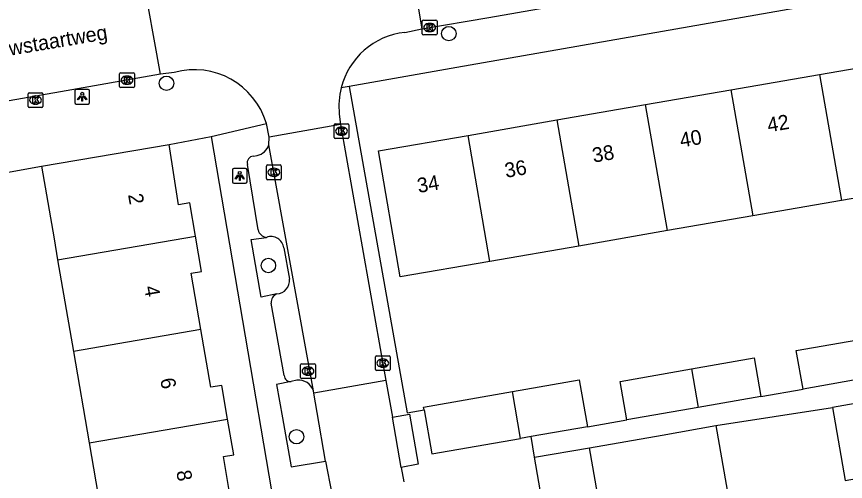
# Model space of a CAD drawing. Extents: x 162880 to 165536, y 384011 to 385179.
# Drawn here: x 164557.5 to 164613.7, y 384394.5 to 384426 of the extents above; entities that cross this region are included whole.
import ezdxf

# ---------------------------------------------------------------- set-up
doc = ezdxf.new("R2010")
doc.units = 0
for name, color, linetype in [('IMGEO_Boom', 7, 'Continuous'), ('IMGEO_Kolk', 7, 'Continuous'), ('IMGEO_Lichtpunt', 7, 'Continuous'), ('IMGEO_Openbare_ruimte_label', 7, 'Continuous'), ('IMGEO_Pand', 7, 'Continuous'), ('IMGEO_Pand_nummerreeks', 7, 'Continuous'), ('IMGEO_Parkeervlak_open', 7, 'Continuous'), ('IMGEO_Rijbaan_lokaal_open', 7, 'Continuous'), ('IMGEO_Voetpad_open', 7, 'Continuous')]:
    doc.layers.add(name, color=color, linetype=linetype)

msp = doc.modelspace()

# ---------------------------------------------------------------- linework, layer by layer
at = {"layer": 'IMGEO_Boom'}
for centre in [(164586.812, 384424.885), (164567.662, 384421.512), (164574.574, 384409.148), (164576.481, 384397.529)]:
    msp.add_circle(centre, 0.489, dxfattribs=at)
at = {"layer": 'IMGEO_Kolk'}
for p, q in [((164585.013, 384424.869), (164585.013, 384425.721)), ((164585.088, 384425.795), (164585.94, 384425.795)), ((164586.014, 384425.721), (164586.014, 384424.869)), ((164585.501, 384425.575), (164585.526, 384425.575)), ((164585.94, 384424.795), (164585.088, 384424.795)), ((164585.524, 384425.015), (164585.499, 384425.015)), ((164564.483, 384421.296), (164564.483, 384422.148)), ((164564.558, 384422.222), (164565.41, 384422.222)), ((164564.971, 384422.002), (164564.996, 384422.002)), ((164565.484, 384422.148), (164565.484, 384421.296)), ((164565.41, 384421.222), (164564.558, 384421.222)), ((164564.994, 384421.442), (164564.969, 384421.442)), ((164558.279, 384419.948), (164558.279, 384420.8)), ((164558.354, 384420.874), (164559.206, 384420.874)), ((164558.767, 384420.654), (164558.792, 384420.654)), ((164559.28, 384420.8), (164559.28, 384419.948)), ((164558.79, 384420.094), (164558.765, 384420.094)), ((164559.206, 384419.874), (164558.354, 384419.874)), ((164579.032, 384417.84), (164579.032, 384418.692)), ((164579.107, 384418.766), (164579.959, 384418.766)), ((164579.52, 384418.546), (164579.545, 384418.546)), ((164580.033, 384418.692), (164580.033, 384417.84)), ((164579.543, 384417.986), (164579.518, 384417.986)), ((164579.959, 384417.766), (164579.107, 384417.766)), ((164574.443, 384415.042), (164574.443, 384415.894)), ((164574.518, 384415.968), (164575.37, 384415.968)), ((164574.931, 384415.748), (164574.956, 384415.748)), ((164575.444, 384415.894), (164575.444, 384415.042)), ((164574.954, 384415.188), (164574.929, 384415.188)), ((164575.37, 384414.968), (164574.518, 384414.968)), ((164581.83, 384402.099), (164581.83, 384402.951)), ((164581.905, 384403.025), (164582.757, 384403.025)), ((164582.318, 384402.805), (164582.343, 384402.805)), ((164582.831, 384402.951), (164582.831, 384402.099)), ((164576.757, 384401.556), (164576.757, 384402.408)), ((164576.832, 384402.482), (164577.684, 384402.482)), ((164577.245, 384402.262), (164577.27, 384402.262)), ((164577.758, 384402.408), (164577.758, 384401.556)), ((164582.341, 384402.245), (164582.316, 384402.245)), ((164577.268, 384401.702), (164577.243, 384401.702)), ((164582.757, 384402.025), (164581.905, 384402.025)), ((164577.684, 384401.482), (164576.832, 384401.482))]:
    msp.add_line(p, q, dxfattribs=at)
for points in [[(164585.013, 384424.869), (164585.013, 384425.721)], [(164585.088, 384425.795), (164585.94, 384425.795)], [(164586.014, 384425.721), (164586.014, 384424.869)], [(164585.334, 384425.495), (164585.457, 384425.495), (164585.457, 384425.344), (164585.587, 384425.495), (164585.751, 384425.495), (164585.605, 384425.344), (164585.758, 384425.095), (164585.606, 384425.095), (164585.521, 384425.259), (164585.457, 384425.192), (164585.457, 384425.095), (164585.334, 384425.095), (164585.334, 384425.495)], [(164585.94, 384424.795), (164585.088, 384424.795)], [(164564.483, 384421.296), (164564.483, 384422.148)], [(164564.558, 384422.222), (164565.41, 384422.222)], [(164564.804, 384421.922), (164564.927, 384421.922), (164564.927, 384421.771), (164565.057, 384421.922), (164565.221, 384421.922), (164565.075, 384421.771), (164565.228, 384421.522), (164565.076, 384421.522), (164564.991, 384421.686), (164564.927, 384421.619), (164564.927, 384421.522), (164564.804, 384421.522), (164564.804, 384421.922)], [(164565.484, 384422.148), (164565.484, 384421.296)], [(164565.41, 384421.222), (164564.558, 384421.222)], [(164558.279, 384419.948), (164558.279, 384420.8)], [(164558.354, 384420.874), (164559.206, 384420.874)], [(164559.28, 384420.8), (164559.28, 384419.948)], [(164558.6, 384420.574), (164558.723, 384420.574), (164558.723, 384420.423), (164558.853, 384420.574), (164559.017, 384420.574), (164558.871, 384420.423), (164559.024, 384420.174), (164558.872, 384420.174), (164558.787, 384420.338), (164558.723, 384420.271), (164558.723, 384420.174), (164558.6, 384420.174), (164558.6, 384420.574)], [(164559.206, 384419.874), (164558.354, 384419.874)], [(164579.032, 384417.84), (164579.032, 384418.692)], [(164579.107, 384418.766), (164579.959, 384418.766)], [(164579.353, 384418.466), (164579.476, 384418.466), (164579.476, 384418.315), (164579.606, 384418.466), (164579.77, 384418.466), (164579.624, 384418.315), (164579.777, 384418.066), (164579.625, 384418.066), (164579.54, 384418.23), (164579.476, 384418.163), (164579.476, 384418.066), (164579.353, 384418.066), (164579.353, 384418.466)], [(164580.033, 384418.692), (164580.033, 384417.84)], [(164579.959, 384417.766), (164579.107, 384417.766)], [(164574.443, 384415.042), (164574.443, 384415.894)], [(164574.518, 384415.968), (164575.37, 384415.968)], [(164574.764, 384415.668), (164574.887, 384415.668), (164574.887, 384415.517), (164575.017, 384415.668), (164575.181, 384415.668), (164575.035, 384415.517), (164575.188, 384415.268), (164575.036, 384415.268), (164574.951, 384415.432), (164574.887, 384415.365), (164574.887, 384415.268), (164574.764, 384415.268), (164574.764, 384415.668)], [(164575.444, 384415.894), (164575.444, 384415.042)], [(164575.37, 384414.968), (164574.518, 384414.968)], [(164581.83, 384402.099), (164581.83, 384402.951)], [(164581.905, 384403.025), (164582.757, 384403.025)], [(164582.151, 384402.725), (164582.274, 384402.725), (164582.274, 384402.574), (164582.404, 384402.725), (164582.568, 384402.725), (164582.422, 384402.574), (164582.575, 384402.325), (164582.423, 384402.325), (164582.338, 384402.489), (164582.274, 384402.422), (164582.274, 384402.325), (164582.151, 384402.325), (164582.151, 384402.725)], [(164582.831, 384402.951), (164582.831, 384402.099)], [(164576.757, 384401.556), (164576.757, 384402.408)], [(164576.832, 384402.482), (164577.684, 384402.482)], [(164577.078, 384402.182), (164577.201, 384402.182), (164577.201, 384402.031), (164577.331, 384402.182), (164577.495, 384402.182), (164577.349, 384402.031), (164577.502, 384401.782), (164577.35, 384401.782), (164577.265, 384401.946), (164577.201, 384401.879), (164577.201, 384401.782), (164577.078, 384401.782), (164577.078, 384402.182)], [(164577.758, 384402.408), (164577.758, 384401.556)], [(164582.757, 384402.025), (164581.905, 384402.025)], [(164577.684, 384401.482), (164576.832, 384401.482)]]:
    msp.add_lwpolyline(points, dxfattribs=at)
for centre, start, end in [((164585.09, 384425.719), 91.552, 178.448), ((164585.09, 384425.719), 91.552, 178.448), ((164585.938, 384425.719), 1.552, 88.448), ((164585.938, 384425.719), 1.552, 88.448), ((164585.09, 384424.871), 181.552, 268.448), ((164585.09, 384424.871), 181.552, 268.448), ((164585.938, 384424.871), 271.552, 358.448), ((164585.938, 384424.871), 271.552, 358.448), ((164564.56, 384422.146), 91.552, 178.448), ((164564.56, 384422.146), 91.552, 178.448), ((164565.408, 384422.146), 1.552, 88.448), ((164565.408, 384422.146), 1.552, 88.448), ((164564.56, 384421.298), 181.552, 268.448), ((164564.56, 384421.298), 181.552, 268.448), ((164565.408, 384421.298), 271.552, 358.448), ((164565.408, 384421.298), 271.552, 358.448), ((164558.356, 384420.798), 91.552, 178.448), ((164558.356, 384420.798), 91.552, 178.448), ((164559.204, 384420.798), 1.552, 88.448), ((164559.204, 384420.798), 1.552, 88.448), ((164558.356, 384419.95), 181.552, 268.448), ((164558.356, 384419.95), 181.552, 268.448), ((164559.204, 384419.95), 271.552, 358.448), ((164559.204, 384419.95), 271.552, 358.448), ((164579.109, 384418.69), 91.552, 178.448), ((164579.109, 384418.69), 91.552, 178.448), ((164579.957, 384418.69), 1.552, 88.448), ((164579.957, 384418.69), 1.552, 88.448), ((164579.109, 384417.842), 181.552, 268.448), ((164579.109, 384417.842), 181.552, 268.448), ((164579.957, 384417.842), 271.552, 358.448), ((164579.957, 384417.842), 271.552, 358.448), ((164574.52, 384415.892), 91.552, 178.448), ((164574.52, 384415.892), 91.552, 178.448), ((164575.368, 384415.892), 1.552, 88.448), ((164575.368, 384415.892), 1.552, 88.448), ((164574.52, 384415.044), 181.552, 268.448), ((164574.52, 384415.044), 181.552, 268.448), ((164575.368, 384415.044), 271.552, 358.448), ((164575.368, 384415.044), 271.552, 358.448), ((164581.907, 384402.949), 91.552, 178.448), ((164581.907, 384402.949), 91.552, 178.448), ((164582.755, 384402.949), 1.552, 88.448), ((164582.755, 384402.949), 1.552, 88.448), ((164576.834, 384402.406), 91.552, 178.448), ((164576.834, 384402.406), 91.552, 178.448), ((164577.682, 384402.406), 1.552, 88.448), ((164577.682, 384402.406), 1.552, 88.448), ((164581.907, 384402.101), 181.552, 268.448), ((164581.907, 384402.101), 181.552, 268.448), ((164582.755, 384402.101), 271.552, 358.448), ((164582.755, 384402.101), 271.552, 358.448), ((164576.834, 384401.558), 181.552, 268.448), ((164576.834, 384401.558), 181.552, 268.448), ((164577.682, 384401.558), 271.552, 358.448), ((164577.682, 384401.558), 271.552, 358.448)]:
    msp.add_arc(centre, 0.0765, start, end, dxfattribs=at)
for centre, major_axis, ratio, start_param, end_param in [((164585.5, 384425.295), (-0.387, 0.002), 0.722429, 4.712389, 7.853982), ((164585.525, 384425.295), (-0.39, 0.002), 0.717154, 1.570796, 4.712389), ((164564.97, 384421.722), (-0.387, 0.002), 0.722429, 4.712389, 7.853982), ((164564.995, 384421.722), (-0.39, 0.002), 0.717154, 1.570796, 4.712389), ((164558.766, 384420.374), (-0.387, 0.002), 0.722429, 4.712389, 7.853982), ((164558.791, 384420.374), (-0.39, 0.002), 0.717154, 1.570796, 4.712389), ((164579.519, 384418.266), (-0.387, 0.002), 0.722429, 4.712389, 7.853982), ((164579.544, 384418.266), (-0.39, 0.002), 0.717154, 1.570796, 4.712389), ((164574.93, 384415.468), (-0.387, 0.002), 0.722429, 4.712389, 7.853982), ((164574.955, 384415.468), (-0.39, 0.002), 0.717154, 1.570796, 4.712389), ((164582.317, 384402.525), (-0.387, 0.002), 0.722429, 4.712389, 7.853982), ((164582.342, 384402.525), (-0.39, 0.002), 0.717154, 1.570796, 4.712389), ((164577.244, 384401.982), (-0.387, 0.002), 0.722429, 4.712389, 7.853982), ((164577.269, 384401.982), (-0.39, 0.002), 0.717154, 1.570796, 4.712389)]:
    msp.add_ellipse(centre, major_axis=major_axis, ratio=ratio, start_param=start_param, end_param=end_param, dxfattribs=at)
at = {"layer": 'IMGEO_Lichtpunt'}
for p, q in [((164561.448, 384421.005), (164561.448, 384420.198)), ((164561.448, 384421.005), (164561.448, 384420.198)), ((164562.35, 384421.1), (164561.542, 384421.1)), ((164562.35, 384421.1), (164561.542, 384421.1)), ((164562.444, 384420.198), (164562.444, 384421.005)), ((164562.444, 384420.198), (164562.444, 384421.005)), ((164561.542, 384420.104), (164562.35, 384420.104)), ((164561.542, 384420.104), (164562.35, 384420.104)), ((164572.129, 384415.63), (164572.129, 384414.823)), ((164572.129, 384415.63), (164572.129, 384414.823)), ((164573.031, 384415.725), (164572.223, 384415.725)), ((164573.031, 384415.725), (164572.223, 384415.725)), ((164573.125, 384414.823), (164573.125, 384415.63)), ((164573.125, 384414.823), (164573.125, 384415.63)), ((164572.223, 384414.729), (164573.031, 384414.729)), ((164572.223, 384414.729), (164573.031, 384414.729))]:
    msp.add_line(p, q, dxfattribs=at)
for points in [[(164561.822, 384420.669), (164561.861, 384420.641), (164561.673, 384420.379), (164561.635, 384420.406), (164561.822, 384420.669)], [(164561.924, 384420.621), (164561.971, 384420.621), (164561.971, 384420.299), (164561.924, 384420.299), (164561.924, 384420.621)], [(164562.034, 384420.641), (164562.072, 384420.668), (164562.259, 384420.406), (164562.22, 384420.378), (164562.034, 384420.641)], [(164572.503, 384415.294), (164572.542, 384415.266), (164572.354, 384415.004), (164572.316, 384415.031), (164572.503, 384415.294)], [(164572.605, 384415.246), (164572.652, 384415.246), (164572.652, 384414.924), (164572.605, 384414.924), (164572.605, 384415.246)], [(164572.715, 384415.266), (164572.753, 384415.293), (164572.94, 384415.031), (164572.901, 384415.003), (164572.715, 384415.266)]]:
    msp.add_lwpolyline(points, dxfattribs=at)
for centre in [(164561.947, 384420.803), (164572.628, 384415.428)]:
    msp.add_circle(centre, 0.0994, dxfattribs=at)
for centre, start, end in [((164561.542, 384421.005), 90, 180), ((164561.542, 384421.005), 90, 180), ((164562.35, 384421.005), 0, 90), ((164562.35, 384421.005), 0, 90), ((164561.542, 384420.198), 180, 270), ((164561.542, 384420.198), 180, 270), ((164562.35, 384420.198), 270, 0), ((164562.35, 384420.198), 270, 360), ((164572.223, 384415.63), 90, 180), ((164572.223, 384415.63), 90, 180), ((164573.031, 384415.63), 0, 90), ((164573.031, 384415.63), 0, 90), ((164572.223, 384414.823), 180, 270), ((164572.223, 384414.823), 180, 270), ((164573.031, 384414.823), 270, 0), ((164573.031, 384414.823), 270, 360)]:
    msp.add_arc(centre, 0.0946, start, end, dxfattribs=at)
at = {"layer": 'IMGEO_Pand'}
for points in [[(164611.965, 384422.108), (164617.861, 384423.129)], [(164605.945, 384421.065), (164611.965, 384422.108)], [(164611.965, 384422.108), (164613.446, 384413.558)], [(164600.157, 384420.062), (164605.945, 384421.065)], [(164605.945, 384421.065), (164607.426, 384412.515)], [(164594.144, 384419.021), (164600.157, 384420.062)], [(164601.638, 384411.513), (164600.157, 384420.062)], [(164588.121, 384417.977), (164594.144, 384419.021)], [(164594.144, 384419.021), (164595.625, 384410.471)], [(164589.602, 384409.427), (164583.522, 384408.374), (164582.041, 384416.924), (164588.121, 384417.977)], [(164589.602, 384409.427), (164588.121, 384417.977)], [(164559.187, 384415.896), (164567.836, 384417.364)], [(164569.624, 384411.143), (164569.236, 384413.401), (164568.484, 384413.272), (164567.836, 384417.364)], [(164559.187, 384415.896), (164560.032, 384410.968), (164560.277, 384409.538)], [(164619.342, 384414.58), (164613.446, 384413.558)], [(164613.446, 384413.558), (164607.426, 384412.515)], [(164607.426, 384412.515), (164601.638, 384411.513)], [(164560.277, 384409.538), (164569.624, 384411.143)], [(164569.995, 384404.807), (164569.34, 384408.628), (164570.035, 384408.747), (164569.624, 384411.143)], [(164601.638, 384411.513), (164595.625, 384410.471)], [(164595.625, 384410.471), (164589.602, 384409.427)], [(164560.277, 384409.538), (164561.344, 384403.319)], [(164569.995, 384404.807), (164561.344, 384403.319)], [(164571.803, 384398.727), (164571.412, 384401.01), (164570.668, 384400.883), (164569.995, 384404.807)], [(164610.836, 384400.767), (164610.381, 384403.373), (164615.068, 384404.192)], [(164561.344, 384403.319), (164562.408, 384397.11)], [(164603.263, 384402.131), (164607.526, 384402.875), (164607.981, 384400.268)], [(164598.88, 384398.679), (164598.424, 384401.286), (164603.263, 384402.131)], [(164603.263, 384402.131), (164603.715, 384399.523)], [(164615.52, 384401.584), (164610.836, 384400.767)], [(164591.132, 384400.592), (164595.661, 384401.383), (164596.216, 384398.204)], [(164585.128, 384399.344), (164585.094, 384399.538), (164591.132, 384400.592)], [(164591.683, 384397.413), (164591.132, 384400.592)], [(164607.981, 384400.268), (164603.715, 384399.523)], [(164616.383, 384395.03), (164615.517, 384399.985), (164612.831, 384399.516)], [(164585.128, 384399.344), (164585.65, 384396.359), (164591.683, 384397.413)], [(164603.715, 384399.523), (164598.88, 384398.679)], [(164612.831, 384399.516), (164613.697, 384394.561), (164616.383, 384395.03)], [(164562.408, 384397.11), (164571.803, 384398.727)], [(164572.167, 384392.398), (164571.518, 384396.181), (164572.219, 384396.301), (164571.803, 384398.727)], [(164596.216, 384398.204), (164592.389, 384397.536)], [(164596.352, 384396.784), (164601.278, 384397.645), (164604.925, 384398.282)], [(164604.925, 384398.282), (164606.098, 384391.564)], [(164562.408, 384397.11), (164563.473, 384390.9)], [(164592.389, 384397.536), (164591.683, 384397.413)], [(164597.525, 384390.066), (164596.352, 384396.784)]]:
    msp.add_lwpolyline(points, dxfattribs=at)
at = {"layer": 'IMGEO_Parkeervlak_open'}
for points in [[(164575.613, 384410.347), (164575.997, 384408.216)], [(164576.511, 384401.362), (164576.128, 384401.268)]]:
    msp.add_lwpolyline(points, dxfattribs=at)
for centre, radius, start, end in [((164574.75, 384410.244), 0.869, 6.7911, 110.3895), ((164575.112, 384408.111), 0.891, 272.3066, 6.7474), ((164576.634, 384400.335), 1.034, 16.9174, 96.8034)]:
    msp.add_arc(centre, radius, start, end, dxfattribs=at)
at = {"layer": 'IMGEO_Rijbaan_lokaal_open'}
for points in [[(164584.979, 384425.204), (164589.524, 384425.978), (164630.87, 384433.217)], [(164583.821, 384432.117), (164584.979, 384425.204)], [(164567.26, 384422.123), (164566.014, 384429.023)], [(164583.825, 384424.968), (164584.979, 384425.204)], [(164567.26, 384422.123), (164560.462, 384420.925), (164551.806, 384419.424)], [(164568.19, 384422.252), (164567.26, 384422.123)], [(164579.384, 384419.423), (164579.453, 384418.715)], [(164574.636, 384417.845), (164574.436, 384418.783)], [(164579.453, 384418.715), (164574.636, 384417.845)], [(164579.453, 384418.715), (164582.54, 384401.35)], [(164574.606, 384417.335), (164574.636, 384417.845)], [(164577.623, 384400.636), (164574.606, 384417.335)], [(164582.54, 384401.35), (164577.656, 384400.492)], [(164582.54, 384401.35), (164583, 384398.859)], [(164577.656, 384400.492), (164577.623, 384400.636)], [(164578.44, 384395.88), (164577.881, 384399.166), (164577.656, 384400.492)], [(164583.579, 384395.444), (164583, 384398.859)], [(164578.44, 384395.88), (164578.884, 384393.658)], [(164583.579, 384395.444), (164583.751, 384394.465)]]:
    msp.add_lwpolyline(points, dxfattribs=at)
for centre, radius, start, end in [((164584.384, 384419.969), 5.03, 96.3777, 165.8098), ((164569.547, 384417.338), 5.098, 16.4641, 105.4407), ((164584.382, 384419.971), 5.028, 165.8302, 186.2595)]:
    msp.add_arc(centre, radius, start, end, dxfattribs=at)
at = {"layer": 'IMGEO_Voetpad_open'}
for points in [[(164635.54, 384431.048), (164587.36, 384422.582), (164580.059, 384421.285)], [(164580.059, 384421.285), (164579.507, 384421.202)], [(164580.059, 384421.285), (164583.99, 384399.162), (164585.128, 384399.344)], [(164570.692, 384417.901), (164574.436, 384418.783)], [(164567.836, 384417.364), (164570.692, 384417.901)], [(164570.692, 384417.901), (164577.083, 384380.305)], [(164573.558, 384416.564), (164573.818, 384416.614)], [(164552.034, 384414.61), (164559.187, 384415.896)], [(164573.882, 384411.562), (164573.148, 384416.009)], [(164575.148, 384407.221), (164574.086, 384407.008), (164573.403, 384410.922), (164574.447, 384411.059)], [(164575.652, 384401.679), (164574.77, 384406.595)], [(164576.128, 384401.268), (164575.112, 384401.069), (164575.525, 384398.804), (164576.128, 384395.491), (164578.44, 384395.88)], [(164607.981, 384400.268), (164610.836, 384400.767)], [(164604.925, 384398.282), (164612.831, 384399.516)], [(164583, 384398.859), (164584.146, 384399.055), (164584.735, 384395.664), (164583.579, 384395.444)], [(164596.216, 384398.204), (164598.88, 384398.679)], [(164592.63, 384396.141), (164592.389, 384397.536)], [(164592.63, 384396.141), (164596.352, 384396.784)], [(164601.203, 384347.304), (164597.076, 384370.428), (164592.63, 384396.141)]]:
    msp.add_lwpolyline(points, dxfattribs=at)
for centre, radius, start, end in [((164573.592, 384417.652), 1.062, 282.2661, 342.6494), ((164573.571, 384416.125), 0.439, 91.6973, 195.3932), ((164574.507, 384411.695), 0.639, 192.0347, 264.6102), ((164575.359, 384406.666), 0.593, 110.8322, 186.9178), ((164576.085, 384401.699), 0.433, 182.6918, 275.6905)]:
    msp.add_arc(centre, radius, start, end, dxfattribs=at)

# ---------------------------------------------------------------- texts
at = {"layer": 'IMGEO_Openbare_ruimte_label'}
msp.add_text('Zwaluwstaartweg', height=1, rotation=9.5565, dxfattribs=at).set_placement((164553.53, 384422.791))
at = {"layer": 'IMGEO_Pand_nummerreeks'}
for s, rotation, p in [('42', 9.8278, (164608.497, 384418.178)), ('40', 9.8278, (164602.567, 384417.151)), ('38', 9.8278, (164596.631, 384416.122)), ('36', 9.8278, (164590.691, 384415.093)), ('34', 9.8278, (164584.755, 384414.065)), ('2', 279.8885, (164565.048, 384413.952)), ('4', 279.8885, (164566.139, 384407.694)), ('6', 279.8885, (164567.229, 384401.439)), ('8', 279.8885, (164568.321, 384395.179))]:
    msp.add_text(s, height=1, rotation=rotation, dxfattribs=at).set_placement(p)

doc.saveas('drawing.dxf')
